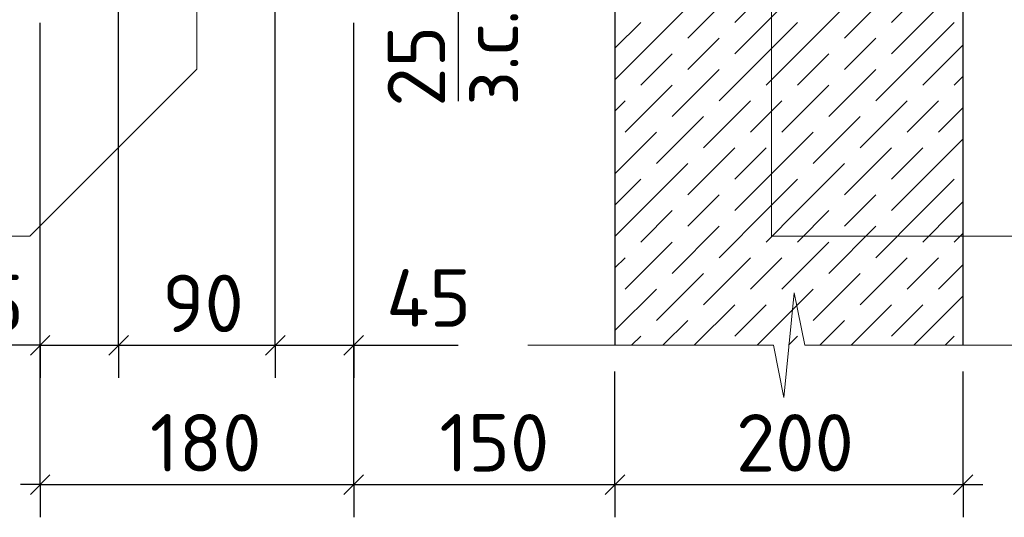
# Model space of a CAD drawing. Header units: millimetres. Extents: x 40580 to 1930067, y -240640 to 81020.
# Tile 460 of 656: x 1147716 to 1151486, y -233674 to -231770. Entities that reach past the tile are written whole.
import ezdxf

# ---------------------------------------------------------------- set-up
doc = ezdxf.new("R2010")
doc.units = ezdxf.units.MM
doc.linetypes.add('______2', pattern=[270, 200, -70])
for name, color, linetype, lineweight in [('Standard', 7, 'Continuous', 25), ('Позиционная метка номер позиции', 7, 'Continuous', 13), ('Примечания', 7, 'Continuous', 13)]:
    doc.layers.add(name, color=color, linetype=linetype, lineweight=lineweight)
doc.layers.add('ЖБ Стена верхний уровень', color=7, linetype='______2', true_color=0x656565)
doc.layers.add('Размерная выноска', color=7, linetype='Continuous')
doc.styles.add('ISOCPEUR', font='isocpeur.ttf')

msp = doc.modelspace()

# ---------------------------------------------------------------- linework, layer by layer
at = {"layer": 'Standard', "color": 251, "linetype": 'Continuous', "lineweight": -3, "true_color": 0x656565, "transparency": 33554687}
for p, q in [((1147794.9, -233549.3), (1147794.9, -231782.6)), ((1147794.9, -233015.9), (1147794.9, -232890.9)), ((1148094.9, -233015.9), (1148094.9, -232890.9)), ((1148694.9, -233015.9), (1148694.9, -232890.9)), ((1148994.9, -233015.9), (1148994.9, -232890.9)), ((1147794.9, -233015.9), (1147794.9, -233140.9)), ((1148094.9, -233015.9), (1148094.9, -233140.9)), ((1148694.9, -233015.9), (1148694.9, -233140.9)), ((1148994.9, -233015.9), (1148994.9, -233140.9)), ((1151328.2, -233549.3), (1151328.2, -233115.9)), ((1147794.9, -233549.3), (1147794.9, -233424.3)), ((1148994.9, -233549.3), (1148994.9, -233424.3)), ((1149994.9, -233549.3), (1149994.9, -233424.3)), ((1151328.2, -233549.3), (1151328.2, -233424.3)), ((1147794.9, -233549.3), (1147794.9, -233674.3)), ((1148994.9, -233549.3), (1148994.9, -233674.3)), ((1149994.9, -233549.3), (1149994.9, -233674.3)), ((1151328.2, -233549.3), (1151328.2, -233674.3))]:
    msp.add_line(p, q, dxfattribs=at)
at = {"layer": 'Standard', "color": 7, "linetype": 'Continuous', "lineweight": 25, "transparency": 33554687}
for p, q in [((1147757.4, -233053.4), (1147832.4, -232978.4)), ((1148057.4, -233053.4), (1148132.4, -232978.4)), ((1148657.4, -233053.4), (1148732.4, -232978.4)), ((1148957.4, -233053.4), (1149032.4, -232978.4)), ((1147757.4, -233586.8), (1147832.4, -233511.8)), ((1148957.4, -233586.8), (1149032.4, -233511.8)), ((1149957.4, -233586.8), (1150032.4, -233511.8)), ((1151290.7, -233586.8), (1151365.7, -233511.8))]:
    msp.add_line(p, q, dxfattribs=at)
at = {"layer": 'Standard', "color": 7, "linetype": 'Continuous', "lineweight": -3, "transparency": 33554687}
for p, q in [((1147794.9, -233015.9), (1147719.9, -233015.9)), ((1147794.9, -233015.9), (1148094.9, -233015.9)), ((1148094.9, -233015.9), (1148694.9, -233015.9)), ((1148694.9, -233015.9), (1148994.9, -233015.9)), ((1148994.9, -233015.9), (1149069.9, -233015.9)), ((1147794.9, -233549.3), (1147719.9, -233549.3)), ((1147794.9, -233549.3), (1148994.9, -233549.3)), ((1148994.9, -233549.3), (1149994.9, -233549.3)), ((1149994.9, -233549.3), (1151328.2, -233549.3)), ((1151328.2, -233549.3), (1151403.2, -233549.3))]:
    msp.add_line(p, q, dxfattribs=at)
at = {"layer": 'Standard', "color": 251, "linetype": 'Continuous', "lineweight": -3, "true_color": 0x656565, "transparency": 33554687}
for points in [[(1148094.9, -233015.9), (1148094.9, -232998.9), (1148094.9, -232998.9), (1148094.9, -232990.2), (1148094.9, -232990.2), (1148094.9, -232546.9), (1148094.9, -232546.9), (1148094.9, -231515.9)], [(1148694.9, -233015.9), (1148694.9, -232982.9), (1148694.9, -232982.9), (1148694.9, -232170.4), (1148694.9, -232170.4), (1148694.9, -231515.9)], [(1147794.9, -233015.9), (1147794.9, -232998.9), (1147794.9, -232998.9), (1147794.9, -232993.8), (1147794.9, -232993.8), (1147794.9, -232735.1), (1147794.9, -232735.1), (1147794.9, -231782.6)], [(1148994.9, -233549.3), (1148994.9, -233532.3), (1148994.9, -233532.3), (1148994.9, -233532.3), (1148994.9, -233532.3), (1148994.9, -232998), (1148994.9, -232998), (1148994.9, -231782.6)], [(1148994.9, -233015.9), (1148994.9, -232979.3), (1148994.9, -232979.3), (1148994.9, -231982.2), (1148994.9, -231982.2), (1148994.9, -231782.6)], [(1149994.9, -233549.3), (1149994.9, -233532.3), (1149994.9, -233532.3), (1149994.9, -233115.9)]]:
    msp.add_lwpolyline(points, dxfattribs=at)
at = {"layer": 'ЖБ Стена верхний уровень', "color": 7, "linetype": 'Continuous', "lineweight": -3, "transparency": 33554687}
for p, q in [((1149994.9, -231682.6), (1149994.9, -233015.9)), ((1151328.2, -233015.9), (1151328.2, -231682.6))]:
    msp.add_line(p, q, dxfattribs=at)
at = {"layer": 'ЖБ Стена верхний уровень', "color": 9, "linetype": 'Continuous', "lineweight": -3, "true_color": 0xc7c7c7, "transparency": 33554687}
for p, q in [((1150432.3, -231682.6), (1150273.9, -231841)), ((1150552.3, -231682.6), (1150453.9, -231781)), ((1150573.9, -231781), (1150672.3, -231682.6)), ((1151032.3, -231682.6), (1150873.9, -231841)), ((1151152.3, -231682.6), (1151053.9, -231781)), ((1151173.9, -231781), (1151272.3, -231682.6)), ((1150093.9, -231901), (1150273.9, -231721)), ((1150693.9, -231901), (1150873.9, -231721)), ((1150093.9, -231781), (1149994.9, -231880)), ((1150573.9, -231781), (1150453.9, -231901)), ((1150693.9, -231781), (1150573.9, -231901)), ((1151173.9, -231781), (1151053.9, -231901)), ((1151293.9, -231781), (1151173.9, -231901)), ((1150333.9, -231901), (1150393.9, -231841)), ((1150933.9, -231901), (1150993.9, -231841)), ((1151293.9, -231901), (1151328.2, -231866.6)), ((1150093.9, -231901), (1149994.9, -232000)), ((1150213.9, -231901), (1150093.9, -232021)), ((1150273.9, -231961), (1150333.9, -231901)), ((1150573.9, -231901), (1150393.9, -232081)), ((1150693.9, -231901), (1150573.9, -232021)), ((1150813.9, -231901), (1150693.9, -232021)), ((1150873.9, -231961), (1150933.9, -231901)), ((1151173.9, -231901), (1150993.9, -232081)), ((1151293.9, -231901), (1151173.9, -232021)), ((1150393.9, -231961), (1150213.9, -232141)), ((1150993.9, -231961), (1150813.9, -232141)), ((1151328.2, -231986.6), (1151293.9, -232021)), ((1150213.9, -232021), (1150033.9, -232201)), ((1150813.9, -232021), (1150633.9, -232201)), ((1149994.9, -232120), (1150033.9, -232081)), ((1150513.9, -232081), (1150333.9, -232261)), ((1150573.9, -232141), (1150633.9, -232081)), ((1151113.9, -232081), (1150933.9, -232261)), ((1151173.9, -232141), (1151233.9, -232081)), ((1151328.2, -232106.6), (1151233.9, -232201)), ((1150333.9, -232141), (1150153.9, -232321)), ((1150513.9, -232201), (1150573.9, -232141)), ((1150933.9, -232141), (1150753.9, -232321)), ((1151113.9, -232201), (1151173.9, -232141)), ((1149994.9, -232360), (1150153.9, -232201)), ((1150573.9, -232381), (1150753.9, -232201)), ((1151173.9, -232381), (1151328.2, -232226.6)), ((1150453.9, -232261), (1150273.9, -232441)), ((1150573.9, -232261), (1150453.9, -232381)), ((1151053.9, -232261), (1150873.9, -232441)), ((1151173.9, -232261), (1151053.9, -232381)), ((1150093.9, -232501), (1150273.9, -232321)), ((1150693.9, -232501), (1150873.9, -232321)), ((1150093.9, -232381), (1149994.9, -232480)), ((1150573.9, -232381), (1150453.9, -232501)), ((1150693.9, -232381), (1150573.9, -232501)), ((1151173.9, -232381), (1151053.9, -232501)), ((1151293.9, -232381), (1151173.9, -232501)), ((1150333.9, -232501), (1150393.9, -232441)), ((1150933.9, -232501), (1150993.9, -232441)), ((1151293.9, -232501), (1151328.2, -232466.6)), ((1150093.9, -232501), (1149994.9, -232600)), ((1150213.9, -232501), (1150093.9, -232621)), ((1150273.9, -232561), (1150333.9, -232501)), ((1150573.9, -232501), (1150393.9, -232681)), ((1150693.9, -232501), (1150573.9, -232621)), ((1150813.9, -232501), (1150693.9, -232621)), ((1150873.9, -232561), (1150933.9, -232501)), ((1151173.9, -232501), (1150993.9, -232681)), ((1151293.9, -232501), (1151173.9, -232621)), ((1150393.9, -232561), (1150213.9, -232741)), ((1150993.9, -232561), (1150813.9, -232741)), ((1151328.2, -232586.6), (1151293.9, -232621)), ((1150213.9, -232621), (1150033.9, -232801)), ((1150813.9, -232621), (1150633.9, -232801)), ((1149994.9, -232720), (1150033.9, -232681)), ((1150513.9, -232681), (1150333.9, -232861)), ((1150573.9, -232741), (1150633.9, -232681)), ((1151113.9, -232681), (1150933.9, -232861)), ((1151173.9, -232741), (1151233.9, -232681)), ((1151328.2, -232706.6), (1151233.9, -232801)), ((1150333.9, -232741), (1150153.9, -232921)), ((1150513.9, -232801), (1150573.9, -232741)), ((1150933.9, -232741), (1150753.9, -232921)), ((1151113.9, -232801), (1151173.9, -232741)), ((1149994.9, -232960), (1150153.9, -232801)), ((1150573.9, -232981), (1150753.9, -232801)), ((1150453.9, -232861), (1150298.9, -233015.9)), ((1150573.9, -232861), (1150453.9, -232981)), ((1151053.9, -232861), (1150898.9, -233015.9)), ((1151173.9, -232861), (1151053.9, -232981)), ((1151173.9, -232981), (1151328.2, -232826.6)), ((1150178.9, -233015.9), (1150273.9, -232921)), ((1150778.9, -233015.9), (1150873.9, -232921)), ((1150093.9, -232981), (1150058.9, -233015.9)), ((1150573.9, -232981), (1150538.9, -233015.9)), ((1150693.9, -232981), (1150658.9, -233015.9)), ((1151173.9, -232981), (1151138.9, -233015.9)), ((1151293.9, -232981), (1151258.9, -233015.9))]:
    msp.add_line(p, q, dxfattribs=at)
at = {"layer": 'Позиционная метка номер позиции', "color": 7, "linetype": 'Continuous', "lineweight": 13, "transparency": 33554687}
for points in [[(1150194.9, -231029.3), (1150594.9, -231029.3), (1150594.9, -232599.3), (1154018.2, -232599.3)], [(1148394.9, -231492.6), (1148394.9, -231959.3), (1147754.9, -232599.3), (1145104.9, -232599.3)]]:
    msp.add_lwpolyline(points, dxfattribs=at)
at = {"layer": 'Примечания', "color": 7, "linetype": 'Continuous', "lineweight": 13, "transparency": 33554687}
for p, q in [((1150681.6, -232815.9), (1150641.6, -233215.9)), ((1150721.6, -233015.9), (1150681.6, -232815.9)), ((1149661.6, -233015.9), (1149661.6, -233015.9)), ((1150601.6, -233015.9), (1149661.6, -233015.9)), ((1150641.6, -233215.9), (1150601.6, -233015.9)), ((1151661.6, -233015.9), (1150721.6, -233015.9))]:
    msp.add_line(p, q, dxfattribs=at)
at = {"layer": 'Размерная выноска', "color": 7, "linetype": 'Continuous', "lineweight": -3, "transparency": 33554687}
for p, q in [((1149394.9, -231682.6), (1149394.9, -232082.6)), ((1147794.9, -233015.9), (1147394.9, -233015.9)), ((1148994.9, -233015.9), (1149394.9, -233015.9))]:
    msp.add_line(p, q, dxfattribs=at)

# ---------------------------------------------------------------- texts
at = {"layer": 'Standard', "color": 7, "linetype": 'Continuous', "lineweight": 25, "transparency": 33554687, "char_height": 220, "attachment_point": 7, "rotation": 90, "style": 'ISOCPEUR'}
for s, insert, width in [('з.с.', (1149625, -232099.4), 446.066), ('25', (1149344.9, -232103.6), 375.741)]:
    msp.add_mtext(s, dxfattribs=dict(at, insert=insert, width=width))
at = {"layer": 'Standard', "color": 7, "linetype": 'Continuous', "lineweight": 25, "transparency": 33554687, "char_height": 220, "attachment_point": 7, "style": 'ISOCPEUR'}
for s, insert, width in [('45', (1149119.2, -232945.1), 375.735), ('45', (1147407.3, -232965.9), 375.741), ('90', (1148261.9, -232965.9), 391.311), ('180', (1148215, -233499.2), 485.085), ('150', (1149322.9, -233499.2), 469.503), ('200', (1150458.3, -233499.3), 531.967)]:
    msp.add_mtext(s, dxfattribs=dict(at, insert=insert, width=width))

doc.saveas('drawing.dxf')
